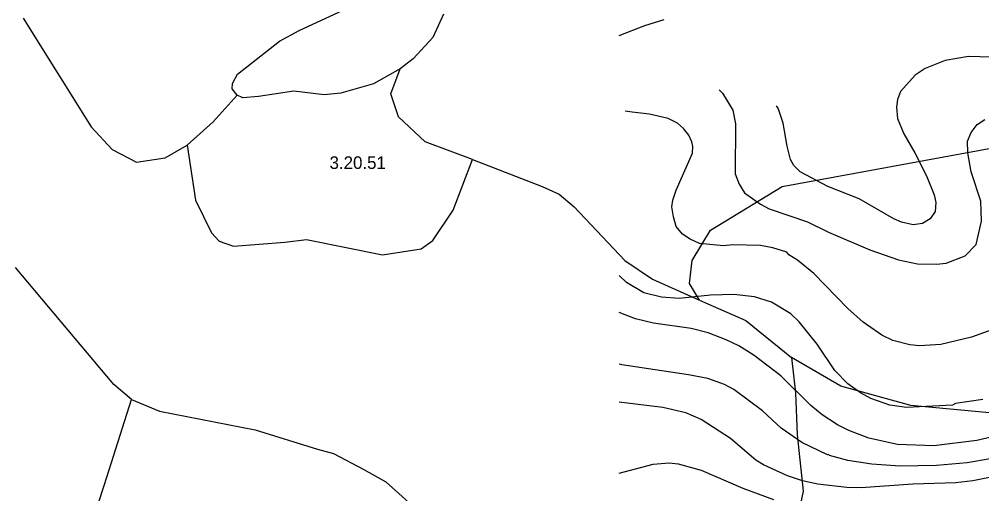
# Model space of a CAD drawing. Extents: x -662500 to -653478, y -1056827 to -1049993.
# Drawn here: x -661949 to -661377, y -1051729 to -1051447 of the extents above; entities that cross this region are included whole.
import ezdxf

# ---------------------------------------------------------------- set-up
doc = ezdxf.new("R2010")
doc.units = 0
doc.layers.add('Vrstva 24', color=7, linetype='Continuous')
doc.layers.add('Vrstva 7', color=7, linetype='Continuous')

msp = doc.modelspace()

# ---------------------------------------------------------------- linework, layer by layer
at = {"layer": 'Vrstva 24'}
for points in [[(-661819.22, -1051492.14), (-661822.29, -1051488.49), (-661822.02, -1051485.19), (-661818.99, -1051479.68), (-661794.21, -1051460.13), (-661782.37, -1051453.8), (-661756.21, -1051441.68)], [(-661696.6, -1051444.16), (-661702.93, -1051457.93), (-661714.63, -1051470.6), (-661722.5, -1051476.5)], [(-661946.5, -1051446.5), (-661906, -1051511), (-661893.5, -1051524.5), (-661879, -1051532), (-661862, -1051529.5), (-661849, -1051522)], [(-661722.5, -1051476.5), (-661738.31, -1051485.46), (-661757.59, -1051490.97), (-661767.5, -1051492.07), (-661785.67, -1051489.87), (-661806.6, -1051492.9), (-661815.96, -1051493.72), (-661819.22, -1051492.14)], [(-661679.5, -1051530.5), (-661707.5, -1051520), (-661723.5, -1051505), (-661728, -1051491.5), (-661722.5, -1051476.5)], [(-661544.5, -1051614), (-661550.5, -1051604), (-661549, -1051590.5), (-661538, -1051572.5), (-661495.5, -1051546.5), (-661368, -1051523), (-661340, -1051515), (-661277, -1051489.5), (-661258, -1051478)], [(-661849, -1051522), (-661833.5, -1051508), (-661819.22, -1051492.14)], [(-661849, -1051522), (-661844, -1051554.5), (-661834.5, -1051574), (-661830, -1051579), (-661821.5, -1051582), (-661791, -1051579.5), (-661778, -1051578), (-661733, -1051587), (-661710, -1051583.5), (-661703, -1051578.5), (-661691, -1051560.5), (-661679.5, -1051530.5)], [(-661679.5, -1051530.5), (-661638, -1051546.5), (-661628, -1051551), (-661619, -1051558.5), (-661589, -1051590.5), (-661572.5, -1051601.5), (-661544.5, -1051614)], [(-661882, -1051673), (-661892.5, -1051664), (-661951, -1051594.5)], [(-661544.5, -1051614), (-661517, -1051626), (-661490, -1051648)], [(-661490, -1051648), (-661487.5, -1051669), (-661486.5, -1051694), (-661483, -1051727.5), (-661490.5, -1051763.5), (-661493, -1051777), (-661489, -1051790.5), (-661465.5, -1051817.5), (-661423, -1051867), (-661344, -1051917)], [(-661325.5, -1051678.5), (-661366, -1051681.5), (-661419, -1051676.5), (-661460.5, -1051665), (-661490, -1051648)], [(-661921, -1051803), (-661916, -1051778), (-661898, -1051723.5), (-661882, -1051673)], [(-661882, -1051673), (-661865.5, -1051680), (-661808.5, -1051691), (-661771.5, -1051702.5), (-661762, -1051705), (-661744, -1051714.5), (-661731, -1051722), (-661713.5, -1051737.5), (-661704, -1051747), (-661687, -1051769), (-661663.5, -1051800.5), (-661587, -1051846)]]:
    msp.add_lwpolyline(points, dxfattribs=at)
at = {"layer": 'Vrstva 7'}
for p, q in [((-661592.25, -1051456.73), (-661577.05, -1051450.84)), ((-661577.05, -1051450.84), (-661565.49, -1051447.22)), ((-661398.54, -1051471.63), (-661410.45, -1051476.31)), ((-661384.66, -1051469.23), (-661398.54, -1051471.63)), ((-661364.82, -1051469.79), (-661384.66, -1051469.23)), ((-661410.45, -1051476.31), (-661416.4, -1051480.42)), ((-661416.4, -1051480.42), (-661425.19, -1051490.06)), ((-661532.96, -1051488.95), (-661530.85, -1051491.11)), ((-661530.85, -1051491.11), (-661524.67, -1051501.11)), ((-661425.19, -1051490.06), (-661426.89, -1051494.73)), ((-661426.89, -1051494.73), (-661427.45, -1051499.27)), ((-661584.64, -1051502.28), (-661588.76, -1051501.73)), ((-661574.36, -1051503.44), (-661584.64, -1051502.28)), ((-661524.67, -1051501.11), (-661523.11, -1051509.19)), ((-661497.89, -1051499.84), (-661498.91, -1051498.49)), ((-661494.77, -1051508.91), (-661497.89, -1051499.84)), ((-661427.45, -1051499.27), (-661426.89, -1051506.07)), ((-661563.22, -1051506.07), (-661574.36, -1051503.44)), ((-661557.55, -1051508.91), (-661563.22, -1051506.07)), ((-661426.89, -1051506.07), (-661423.06, -1051515.14)), ((-661379.58, -1051509.57), (-661375.02, -1051506.64)), ((-661554.01, -1051512.02), (-661557.55, -1051508.91)), ((-661550.89, -1051515.99), (-661554.01, -1051512.02)), ((-661523.11, -1051509.19), (-661523.4, -1051538.95)), ((-661492.5, -1051522.51), (-661494.77, -1051508.91)), ((-661383.24, -1051514.29), (-661379.58, -1051509.57)), ((-661549.05, -1051519.96), (-661550.89, -1051515.99)), ((-661423.06, -1051515.14), (-661416.54, -1051526.48)), ((-661385.33, -1051519.52), (-661383.24, -1051514.29)), ((-661385.22, -1051526.48), (-661385.33, -1051519.52)), ((-661548.48, -1051522.79), (-661549.05, -1051519.96)), ((-661548.76, -1051526.76), (-661548.48, -1051522.79)), ((-661490.52, -1051530.45), (-661492.5, -1051522.51)), ((-661558.4, -1051548.59), (-661548.76, -1051526.76)), ((-661488.53, -1051533.99), (-661490.52, -1051530.45)), ((-661416.54, -1051526.48), (-661409.74, -1051540.08)), ((-661383.24, -1051537.82), (-661385.22, -1051526.48)), ((-661484.71, -1051537.67), (-661488.53, -1051533.99)), ((-661523.4, -1051538.95), (-661521.09, -1051545.17)), ((-661468.27, -1051546.46), (-661484.71, -1051537.67)), ((-661409.74, -1051540.08), (-661405.06, -1051551.42)), ((-661377.43, -1051555.1), (-661383.24, -1051537.82)), ((-661521.09, -1051545.17), (-661517.73, -1051550.29)), ((-661449.7, -1051553.83), (-661468.27, -1051546.46)), ((-661560.38, -1051554.54), (-661558.4, -1051548.59)), ((-661517.73, -1051550.29), (-661508.23, -1051556.95)), ((-661429.16, -1051565.59), (-661449.7, -1051553.83)), ((-661405.06, -1051551.42), (-661404.21, -1051555.96)), ((-661560.95, -1051558.51), (-661560.38, -1051554.54)), ((-661560.1, -1051564.46), (-661560.95, -1051558.51)), ((-661508.23, -1051556.95), (-661503.13, -1051559.64)), ((-661503.13, -1051559.64), (-661480.46, -1051567.43)), ((-661404.21, -1051555.96), (-661404.5, -1051561.34)), ((-661377, -1051567.01), (-661377.43, -1051555.1)), ((-661558.4, -1051570.13), (-661560.1, -1051564.46)), ((-661424.62, -1051567.58), (-661429.16, -1051565.59)), ((-661404.5, -1051561.34), (-661407.47, -1051565.73)), ((-661554.57, -1051574.8), (-661558.4, -1051570.13)), ((-661480.46, -1051567.43), (-661467.98, -1051573.53)), ((-661417.68, -1051569.14), (-661424.62, -1051567.58)), ((-661412.01, -1051568.43), (-661417.68, -1051569.14)), ((-661407.47, -1051565.73), (-661412.01, -1051568.43)), ((-661380.26, -1051580.9), (-661377, -1051567.01)), ((-661550.18, -1051577.78), (-661554.57, -1051574.8)), ((-661467.98, -1051573.53), (-661443.33, -1051584.16)), ((-661544.51, -1051580.33), (-661550.18, -1051577.78)), ((-661530.34, -1051581.75), (-661544.51, -1051580.33)), ((-661524.67, -1051581.04), (-661530.34, -1051581.75)), ((-661508.23, -1051581.61), (-661524.67, -1051581.04)), ((-661501.01, -1051582.88), (-661508.23, -1051581.61)), ((-661386.64, -1051587.56), (-661380.26, -1051580.9)), ((-661492.64, -1051585.57), (-661501.01, -1051582.88)), ((-661491.51, -1051586.99), (-661492.64, -1051585.57)), ((-661486.27, -1051590.25), (-661491.51, -1051586.99)), ((-661443.33, -1051584.16), (-661426.32, -1051589.97)), ((-661397.98, -1051591.95), (-661386.64, -1051587.56)), ((-661476.63, -1051598.19), (-661486.27, -1051590.25)), ((-661426.32, -1051589.97), (-661414.98, -1051592.38)), ((-661414.98, -1051592.38), (-661403.65, -1051592.66)), ((-661403.65, -1051592.66), (-661397.98, -1051591.95)), ((-661588.02, -1051603.43), (-661592.25, -1051599.41)), ((-661456.36, -1051619.02), (-661476.63, -1051598.19)), ((-661577.67, -1051609.67), (-661588.02, -1051603.43)), ((-661567.19, -1051612.22), (-661577.67, -1051609.67)), ((-661537.99, -1051610.94), (-661556.7, -1051612.93)), ((-661524.1, -1051610.66), (-661537.99, -1051610.94)), ((-661511.92, -1051611.93), (-661524.1, -1051610.66)), ((-661556.7, -1051612.93), (-661567.19, -1051612.22)), ((-661501.71, -1051615.19), (-661511.92, -1051611.93)), ((-661490.38, -1051622.14), (-661501.71, -1051615.19)), ((-661582.62, -1051625.1), (-661592.25, -1051621.27)), ((-661485.27, -1051626.81), (-661490.38, -1051622.14)), ((-661447.29, -1051627.1), (-661456.36, -1051619.02)), ((-661571.86, -1051627.66), (-661582.62, -1051625.1)), ((-661549.61, -1051630.78), (-661571.86, -1051627.66)), ((-661474.65, -1051640.14), (-661485.27, -1051626.81)), ((-661436.24, -1051634.75), (-661447.29, -1051627.1)), ((-661360.14, -1051627.66), (-661382.95, -1051635.88)), ((-661539.41, -1051633.47), (-661549.61, -1051630.78)), ((-661528.78, -1051637.58), (-661539.41, -1051633.47)), ((-661521.23, -1051641.12), (-661528.78, -1051637.58)), ((-661429.72, -1051637.87), (-661436.24, -1051634.75)), ((-661419.52, -1051640.56), (-661429.72, -1051637.87)), ((-661382.95, -1051635.88), (-661401.09, -1051640.42)), ((-661516.43, -1051644.1), (-661521.23, -1051641.12)), ((-661512.06, -1051646.88), (-661516.43, -1051644.1)), ((-661464.16, -1051655.72), (-661474.65, -1051640.14)), ((-661413.85, -1051641.13), (-661419.52, -1051640.56)), ((-661401.09, -1051640.42), (-661413.85, -1051641.13)), ((-661496.3, -1051659.01), (-661512.06, -1051646.88)), ((-661590.71, -1051652.32), (-661592.25, -1051651.94)), ((-661551.03, -1051658.27), (-661590.71, -1051652.32)), ((-661456.51, -1051663.66), (-661464.16, -1051655.72)), ((-661539.69, -1051660.54), (-661551.03, -1051658.27)), ((-661529.77, -1051664.08), (-661539.69, -1051660.54)), ((-661478.47, -1051676.56), (-661496.3, -1051659.01)), ((-661524.1, -1051667.06), (-661529.77, -1051664.08)), ((-661507.1, -1051679.81), (-661524.1, -1051667.06)), ((-661448.85, -1051669.04), (-661456.51, -1051663.66)), ((-661442.76, -1051672.45), (-661448.85, -1051669.04)), ((-661431.42, -1051676.41), (-661442.76, -1051672.45)), ((-661376.15, -1051673.01), (-661392.45, -1051675.42)), ((-661566.34, -1051677.83), (-661592.25, -1051674.67)), ((-661552.73, -1051680.95), (-661566.34, -1051677.83)), ((-661496.05, -1051690.02), (-661507.1, -1051679.81)), ((-661471.67, -1051682.08), (-661478.47, -1051676.56)), ((-661421.5, -1051677.83), (-661431.42, -1051676.41)), ((-661394.29, -1051676.27), (-661421.5, -1051677.83)), ((-661392.45, -1051675.42), (-661394.29, -1051676.27)), ((-661543.66, -1051684.92), (-661552.73, -1051680.95)), ((-661526.23, -1051696.25), (-661543.66, -1051684.92)), ((-661462.6, -1051688.03), (-661471.67, -1051682.08)), ((-661483.86, -1051698.52), (-661496.05, -1051690.02)), ((-661455.8, -1051691.44), (-661462.6, -1051688.03)), ((-661443.89, -1051695.97), (-661455.8, -1051691.44)), ((-661511.07, -1051709.01), (-661526.23, -1051696.25)), ((-661426.89, -1051699.66), (-661443.89, -1051695.97)), ((-661362.83, -1051693.42), (-661379.84, -1051697.39)), ((-661468.55, -1051705.89), (-661483.86, -1051698.52)), ((-661405.35, -1051700.51), (-661426.89, -1051699.66)), ((-661379.84, -1051697.39), (-661405.35, -1051700.51)), ((-661467.98, -1051705.61), (-661468.55, -1051705.89)), ((-661467.28, -1051706.32), (-661467.98, -1051705.61)), ((-661456.36, -1051709.15), (-661467.28, -1051706.32)), ((-661371.9, -1051708.16), (-661385.51, -1051710.57)), ((-661592.25, -1051716.86), (-661572.01, -1051711.42)), ((-661592.25, -1051716.86), (-661572.01, -1051711.42)), ((-661572.01, -1051711.42), (-661562.65, -1051710.57)), ((-661572.01, -1051711.42), (-661562.65, -1051710.57)), ((-661562.65, -1051710.57), (-661557.27, -1051711.28)), ((-661562.65, -1051710.57), (-661557.27, -1051711.28)), ((-661557.27, -1051711.28), (-661543.66, -1051714.96)), ((-661557.27, -1051711.28), (-661543.66, -1051714.96)), ((-661506.53, -1051711.84), (-661511.07, -1051709.01)), ((-661492.36, -1051718.36), (-661506.53, -1051711.84)), ((-661442.19, -1051711.42), (-661456.36, -1051709.15)), ((-661425.47, -1051712.55), (-661442.19, -1051711.42)), ((-661403.65, -1051712.27), (-661425.47, -1051712.55)), ((-661385.51, -1051710.57), (-661403.65, -1051712.27)), ((-661543.66, -1051714.96), (-661518.72, -1051725.73)), ((-661543.66, -1051714.96), (-661518.72, -1051725.73)), ((-661483.29, -1051721.34), (-661492.36, -1051718.36)), ((-661367.37, -1051718.36), (-661382.1, -1051721.34)), ((-661518.72, -1051725.73), (-661500.58, -1051732.39)), ((-661518.72, -1051725.73), (-661500.58, -1051732.39)), ((-661474.22, -1051723.32), (-661483.29, -1051721.34)), ((-661456.93, -1051725.31), (-661474.22, -1051723.32)), ((-661448.43, -1051725.45), (-661456.93, -1051725.31)), ((-661417.82, -1051723.32), (-661448.43, -1051725.45)), ((-661392.31, -1051722.47), (-661417.82, -1051723.32)), ((-661382.1, -1051721.34), (-661392.31, -1051722.47))]:
    msp.add_line(p, q, dxfattribs=at)

# ---------------------------------------------------------------- texts
at = {"layer": 'Vrstva 24'}
msp.add_text('3.20.51', height=7.5, dxfattribs=at).set_placement((-661764.37, -1051536.05))

doc.saveas('drawing.dxf')
